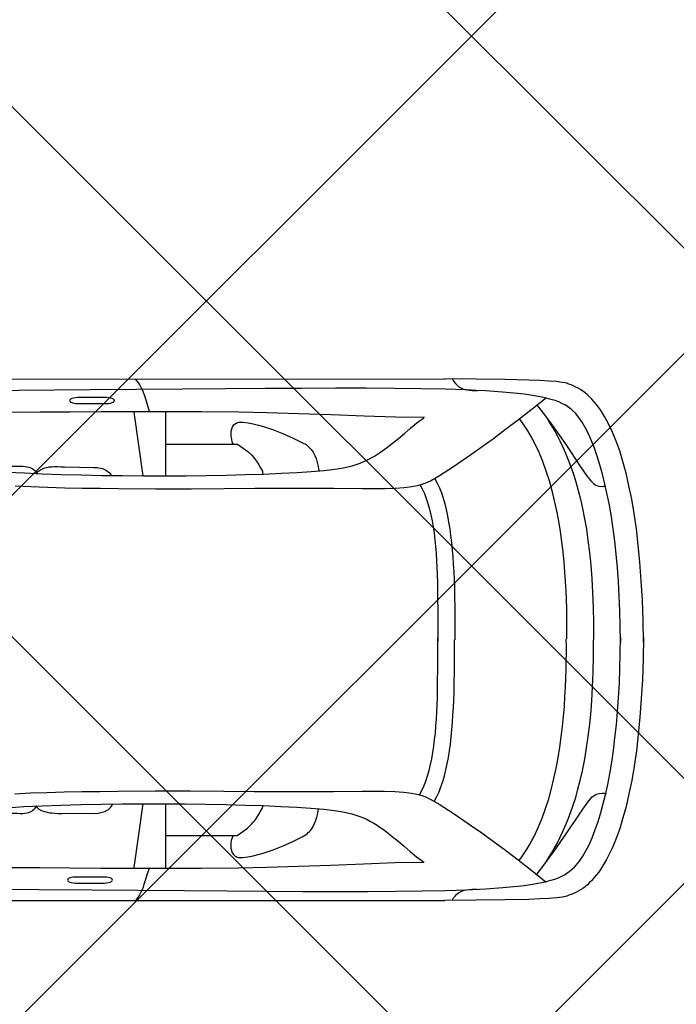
# Model space of a CAD drawing. Header units: millimetres. Extents: x 747415 to 1601423, y -236173 to 551995.
# Tile 406 of 549: x 1094510 to 1096699, y 215974 to 219258. Entities that reach past the tile are written whole.
import ezdxf

# ---------------------------------------------------------------- set-up
doc = ezdxf.new("R2010")
doc.units = ezdxf.units.MM
doc.header["$LTSCALE"] = 100
doc.header["$MEASUREMENT"] = 0
doc.layers.get('0').update_dxf_attribs({"linetype": 'CONTINUOUS', "lineweight": 0})
doc.layers.add('T--A9041_VERHARDING_Parkeren', color=9, linetype='CONTINUOUS')
doc.layers.add('T--L9082_INRICHTING_SPECIFIEK_Auto', color=8, linetype='CONTINUOUS')
doc.layers.add('T--A9042_BEPLANTING', color=90, linetype='CONTINUOUS', lineweight=0)

# ---------------------------------------------------------------- blocks, each defined once
blk = doc.blocks.new('auto17')
for p, q in [((1604.8, 867.6), (3518.7, 867.6)), ((2512.2, 544.6), (2482.2, 756.8)), ((2587.5, 547), (2587.5, 756.8)), ((2588.4, 650.5), (2814.7, 650.5)), ((2513.2, -549), (2483.6, -761.2)), ((2588.4, -551.4), (2588.4, -761.2)), ((2589.8, -654.3), (2815.6, -654.3)), ((1591.9, -871), (3520.1, -872))]:
    blk.add_line(p, q)
for points in [[(2534.6, 758.3), (2527, 778.4), (2521.2, 797), (2516, 814.1), (2513.2, 823), (2509.8, 831.3), (2505.5, 839.6), (2501.2, 848.5), (2495.5, 857.3), (2488.4, 866.1)], [(4181.3, -9.3), (4179.9, 62.7), (4177.5, 130.9), (4173.7, 195.1), (4169.4, 256.4), (4163.7, 314.2), (4157.5, 368.1), (4149.9, 419.6), (4141.8, 467.6), (4132.7, 511.7), (4123.2, 553.9), (4112.7, 592.1), (4101.7, 627.4), (4089.8, 660.7), (4077.4, 690.6), (4064.6, 717.6), (4057.9, 730.4), (4051.3, 742.1), (4044.6, 753.4), (4037.5, 764.2), (4030.8, 774.4), (4023.6, 783.3), (4016, 792.1), (4008.9, 800.4), (4001.2, 807.8), (3994.1, 815.1), (3986.5, 821.5), (3978.9, 826.9), (3971.2, 832.3), (3963.6, 836.7), (3955.5, 841.1), (3947.9, 844.6), (3940.3, 847.5), (3932.2, 850), (3925.5, 853.4), (3911.2, 856.3), (3890.8, 858.8), (3865.5, 860.7), (3835, 862.2), (3799.3, 863.7), (3718.3, 865.6), (3623, 866.6), (3517.8, 867.6)], [(3543, 867.1), (3547.8, 858.8), (3553, 852.4), (3558.7, 846.5), (3564.9, 842.1), (3571.1, 838.2), (3577.8, 835.2), (3584.9, 833.3), (3592.6, 831.3), (3600.6, 830.3), (3608.8, 829.8), (3617.8, 829.3), (3626.8, 829.3)], [(1986.8, 829.3), (2343.6, 831.8), (2651.3, 834.2), (2793.7, 835.7), (2924.7, 836.7), (3045.2, 837.2), (3158.6, 837.2), (3262.4, 837.2), (3355.8, 836.7), (3443.5, 835.7), (3522, 833.8), (3591.6, 831.3), (3655.9, 828.4), (3712.1, 824.5), (3760.7, 819.5), (3783.1, 817.1), (3804, 814.1), (3823.1, 811.2), (3840.7, 807.8), (3856.9, 803.9), (3871.7, 799.9), (3885.5, 796.1), (3897.4, 791.6), (3908.3, 786.7), (3917.9, 781.8), (3926, 776.4), (3933.1, 770.5), (3938.8, 766.1), (3945, 761.2), (3950.8, 755.8), (3956.5, 750), (3962.2, 743.1), (3967.4, 736.2), (3978.4, 720), (3989.3, 701.9), (3999.8, 681.3), (4009.8, 658.8), (4019.3, 634.3), (4028.9, 607.3), (4037.5, 578.9), (4046, 548), (4054.1, 515.2), (4061.7, 480.8), (4068.4, 444.6), (4075.1, 406.4), (4080.8, 366.7), (4086, 325), (4090.8, 281.8), (4094.6, 237.2), (4097.9, 191.2), (4100.8, 143.1), (4102.7, 93.6), (4103.7, 43.1), (4104.1, -9.3), (4104.1, 4.4), (4103.7, -48), (4102.7, -99), (4100.3, -148), (4097.9, -196), (4094.6, -242.6), (4090.3, -287.2), (4085.5, -330.8), (4080.3, -372.5), (4074.1, -412.2), (4067.5, -450.9), (4060.3, -487.2), (4052.7, -521.5), (4044.6, -554.8), (4036, -585.7), (4027, -614.1), (4017.5, -641.1), (4007.9, -666.1), (3997.4, -688.6), (3987, -709.7), (3976.5, -727.9), (3965, -743.5), (3954.1, -757.8), (3942.7, -769.5), (3930.7, -778.3), (3934.5, -774.4), (3927.4, -780.3), (3919.3, -785.7), (3909.3, -790.6), (3898.8, -795.5), (3886.4, -799.9), (3872.6, -803.8), (3857.9, -807.8), (3841.7, -811.7), (3823.6, -814.6), (3804, -818), (3783.1, -821), (3760.7, -823.4), (3736.9, -825.9), (3710.7, -828.3), (3683.1, -830.3), (3654, -832.3), (3623, -833.7), (3590.2, -835.2), (3519.7, -837.7), (3440.6, -839.1), (3352.5, -840.1), (3258.2, -841.1), (3154.3, -841.1), (3040.5, -840.6), (2919.5, -840.1), (2787.5, -839.1), (2645.1, -838.2), (2336.4, -835.2), (1979.7, -832.8)], [(2085.4, 511.2), (2137.3, 508.8), (2192.6, 506.8), (2250.2, 505.4), (2309.3, 503.9), (2369.3, 503.4), (2430.3, 502.4), (2552.7, 501.9), (2671.3, 501.9), (2781.8, 502.9), (2883.8, 503.4), (2968.5, 503.9), (3030.9, 504.4), (3147.2, 503.4), (3242.4, 502.4), (3318.2, 502.4), (3352, 503.4), (3381.5, 505.9), (3407.7, 509.3), (3420.1, 511.2), (3431.1, 513.7), (3442, 517.1), (3452, 520.6), (3461.5, 524.5), (3470.1, 528.9), (3499.7, 546.1), (3546.3, 575.9), (3607.8, 618.1), (3642.1, 642.1), (3679.7, 669.5), (3720.7, 699.9), (3763.1, 732.3), (3808.8, 767.6), (3856.9, 805.8)], [(2287.4, 809.3), (2383.6, 809.3), (2391.2, 808.8), (2397.4, 807.8), (2403.1, 806.3), (2407.4, 804.3), (2409.8, 801.9), (2410.8, 799.4), (2409.8, 796.5), (2407.4, 794.1), (2403.1, 792.1), (2397.4, 790.6), (2391.2, 789.6), (2383.6, 789.6), (2287.4, 789.6), (2280.2, 789.6), (2273.6, 790.6), (2268.3, 792.1), (2264, 794.1), (2261.6, 796.5), (2260.7, 799.4), (2261.6, 801.9), (2264, 804.3), (2268.3, 806.3), (2273.6, 807.8), (2280.2, 808.8), (2287.4, 809.3), (2287.4, 809.3)], [(1535.7, 754.9), (1651.5, 754.9), (1760.5, 754.9), (1865.3, 755.8), (1967.8, 756.3), (2068.7, 757.3), (2168.8, 757.8), (2269.3, 758.8), (2372.7, 759.3), (2479.3, 759.7), (2589.4, 759.7), (2706.1, 759.3), (2830.9, 758.3), (2925.7, 756.3), (3030, 752.9), (3139.1, 749), (3248.1, 744.6), (3353.4, 741.1), (3450.1, 739.7)], [(3823.6, 782.8), (3845.9, 753.9), (3866.9, 725.4), (3886.9, 698), (3905.5, 671), (3923.1, 645.5), (3939.3, 622), (3954.6, 599.5), (3967.9, 579.9), (3979.4, 562.7), (3989.8, 547.5), (3998.4, 535.2), (4005.1, 527.4), (4010.3, 522), (4015.1, 518.1), (4019.8, 515.2), (4024.6, 512.7), (4028.9, 511.2), (4033.2, 510.3), (4041.7, 509.3), (4049.8, 509.8), (4057.4, 510.3)], [(2059.7, 557.8), (2115.9, 554.4), (2175.9, 551.9), (2239.2, 549.5), (2305.5, 547.5), (2373.6, 546.1), (2443.1, 545.1), (2513.6, 544.6), (2584.1, 544.6), (2653.7, 545.1), (2722.3, 546.1), (2789.4, 547), (2853.7, 549), (2914.7, 551), (2972.3, 553.4), (3025.2, 556.3), (3072.4, 559.3), (3115.7, 563.2), (3151.5, 567.1), (3179.1, 571.5), (3194.3, 574.5), (3208.6, 578.4), (3221.9, 582.3), (3235.3, 587.2), (3247.7, 592.1), (3259.6, 597.5), (3271, 603.4), (3282.5, 609.8), (3292.9, 616.6), (3303.4, 623.5), (3313.9, 630.3), (3323.9, 638.2), (3343.4, 653.4), (3363, 670), (3383, 686.7), (3403, 703.9), (3424.4, 721.5), (3447.8, 738.7)], [(2812.8, 650.5), (2809.4, 658.3), (2807.1, 667.1), (2805.6, 675.9), (2805.1, 684.7), (2805.6, 693.1), (2807.6, 700.9), (2810.4, 708.3), (2814.7, 714.2), (2820.4, 719.1), (2823.3, 721), (2827.1, 722.5), (2830.9, 723.5), (2835.2, 724), (2839.9, 724.5), (2845.2, 724), (2862.3, 721.5), (2879.5, 718.1), (2896.1, 714.2), (2913.3, 709.3), (2929.9, 703.9), (2946.6, 698), (2980, 685.2), (3012.4, 670.5), (3043.3, 654.8), (3049, 651.9), (3054.3, 648.5), (3059.5, 644.6), (3063.8, 640.6), (3068.1, 636.8), (3071.9, 632.3), (3078.6, 623), (3083.8, 613.2), (3088.1, 602.4)], [(3766.4, 733.8), (3775.5, 721.5), (3784.5, 708.8), (3793.1, 695.5), (3801.2, 681.8), (3808.8, 667.6), (3816.4, 653.4), (3830.2, 624), (3843.1, 592.6), (3854.5, 560.7), (3865, 527.9), (3874.6, 494.1), (3882.6, 460.3), (3890.3, 425.5), (3896.4, 391.2), (3902.2, 356.4), (3906.9, 321.5), (3911.2, 287.2), (3914.6, 253.4), (3917.4, 220.1), (3919.3, 187.2), (3921.2, 155.9), (3922.6, 125.5), (3923.1, 96.1), (3923.6, 68.6), (3924.1, 42.2), (3924.1, 17.7), (3923.6, -4.4)], [(3856.9, 738.7), (3865.5, 724.5), (3874.6, 709.8), (3883.6, 693.6), (3893.1, 676.9), (3902.2, 658.8), (3911.2, 639.7), (3920.3, 619.6), (3929.3, 598), (3937.9, 574.5), (3946.5, 549.9), (3955.1, 524), (3962.7, 496), (3970.3, 466.7), (3977.4, 435.3), (3984.1, 401.4), (3990.3, 366.1), (3996, 328.4), (4000.8, 288.2), (4005.1, 246.6), (4008.9, 202), (4011.2, 154.9), (4013.6, 105.4), (4014.6, 53.4), (4014.6, -2)], [(2814.7, 650.5), (2827.1, 650.5), (2845.2, 637.7), (2860.9, 626), (2874.2, 613.2), (2880.4, 606.3), (2886.1, 599), (2892.3, 590.7), (2898, 581.8), (2903.8, 571.5), (2909.9, 560.3), (2913.3, 550.9)], [(3088.1, 602.4), (3092.4, 589.7), (3095.2, 575.9), (3097.6, 561.6)], [(1880.7, 576.4), (2093.5, 576.4), (2103, 576.9), (2111.6, 576.9), (2118.8, 576.4), (2125.9, 575.5), (2131.6, 573.5), (2136.8, 571.5), (2141.6, 569.1), (2145.9, 566.1), (2149.7, 563.2), (2153.1, 559.8), (2155.9, 555.8), (2158.7, 551.9)], [(2157.3, 555.4), (2165.9, 562.7), (2169.7, 565.2), (2174.5, 567.1), (2179.7, 569.6), (2185.9, 571), (2193.1, 573), (2200.7, 574.5), (2209.2, 575.5), (2219.3, 576.4), (2230.2, 576.9), (2242.1, 576.9), (2255.4, 576.4), (2353.6, 577.4)], [(2353.6, 577.4), (2363.1, 575.9), (2372.2, 574), (2380.7, 571.5), (2385, 570.1), (2389.3, 568.6), (2393.6, 566.1), (2397.4, 563.7), (2400.7, 560.7), (2404.5, 556.8), (2407.4, 552.9), (2412.5, 545.5)], [(3484.4, 534.8), (3492, 520.6), (3499.7, 504.9), (3505.9, 488.2), (3512, 470.6), (3517.3, 451.4), (3522, 431.8), (3526.8, 411.2), (3530.6, 390.2), (3533.9, 368.1), (3537.3, 345.6), (3540.2, 322), (3542.5, 298.5), (3544.4, 274), (3545.9, 249.5), (3547.3, 224.5), (3548.7, 199.5), (3549.7, 174.5), (3550.1, 149), (3551.1, 98), (3551.6, 47.6), (3551.6, -2)], [(3434.4, 515.2), (3442, 500.9), (3449.2, 485.8), (3455.4, 469.1), (3461.5, 451.9), (3466.3, 433.8), (3471.1, 414.2), (3475.4, 394.6), (3478.7, 374), (3482, 352.9), (3484.9, 330.9), (3487.3, 308.8), (3489.2, 285.8), (3490.6, 262.2), (3492, 238.7), (3493, 214.7), (3493.9, 190.2), (3494.4, 165.7), (3494.9, 140.7), (3495.4, 91.2), (3495.4, 41.2), (3495.4, -7.8)], [(3435.8, -519.6), (3443.5, -505.3), (3450.6, -490.1), (3456.8, -473.5), (3462.5, -456.3), (3467.7, -438.2), (3472, -419.1), (3476.3, -399), (3480.1, -378.4), (3483, -357.3), (3485.8, -335.8), (3487.7, -313.2), (3489.7, -290.1), (3492.5, -243.6), (3494.4, -195.1), (3494.9, -145.6), (3495.4, -96.1), (3495.4, -46.1), (3495.4, 2.9)], [(4181.3, 5.4), (4179.9, -66.7), (4177.5, -134.8), (4173.7, -199), (4169.4, -260.8), (4163.7, -318.1), (4157.5, -372), (4149.9, -423.5), (4141.8, -471.5), (4132.7, -516.1), (4123.2, -557.8), (4112.7, -596.5), (4101.7, -631.8), (4089.8, -665.1), (4077.4, -695), (4064.6, -722), (4057.9, -734.7), (4051.3, -746.5), (4044.6, -757.8), (4037.5, -768.6), (4030.8, -778.3), (4023.6, -787.7), (4016, -796.5), (4008.9, -804.8), (4001.2, -812.2), (3994.1, -819.1), (3986.5, -825.4), (3978.9, -831.3), (3971.2, -836.7), (3963.6, -841.1), (3955.5, -845), (3947.9, -849), (3940.3, -851.9), (3932.2, -854.3), (3929.3, -856.3), (3925, -857.8), (3918.4, -859.2), (3910.7, -860.7), (3901.7, -861.7), (3890.8, -863.2), (3865.5, -865.1), (3835, -866.6), (3799.3, -868.1), (3718.3, -870), (3623, -871), (3517.8, -872)], [(3485.8, -539.2), (3493.5, -525), (3500.6, -509.2), (3507.3, -492.6), (3513, -474.9), (3518.7, -455.8), (3523.5, -436.2), (3527.8, -415.6), (3531.6, -394.6), (3535.4, -372.5), (3538.2, -349.5), (3541.1, -326.4), (3543.5, -302.4), (3545.4, -278.4), (3546.8, -253.9), (3548.3, -228.9), (3549.7, -203.9), (3550.6, -178.4), (3551.1, -152.9), (3552.1, -102), (3552.5, -51.5), (3552.5, -2)], [(3767.4, -737.7), (3776.4, -725.4), (3785.5, -712.7), (3794, -699.4), (3802.1, -685.7), (3809.8, -672), (3817.4, -657.8), (3831.7, -628.4), (3844.5, -597.5), (3855.5, -565.6), (3866.5, -533.3), (3875.5, -500), (3883.6, -466.1), (3891.2, -431.8), (3897.4, -397.5), (3903.1, -363.2), (3907.9, -328.9), (3912.2, -295.1), (3915, -261.3), (3917.9, -228.4), (3920.3, -196), (3921.7, -165.2), (3924.1, -104.9), (3924.6, -51.5), (3924.1, -5.4)], [(3858.3, -742.6), (3866.9, -728.4), (3876, -713.7), (3885, -697.5), (3894.1, -680.8), (3903.1, -663.1), (3912.2, -644), (3921.2, -624), (3930.3, -602.4), (3938.8, -578.9), (3947.4, -554.8), (3955.5, -528.4), (3963.1, -500.4), (3970.8, -471), (3977.9, -439.6), (3984.6, -405.8), (3990.8, -371), (3996, -333.3), (4000.8, -293.1), (4005.1, -251.4), (4008.9, -206.8), (4011.2, -159.8), (4013.6, -110.3), (4014.6, -58.3), (4014.6, -2.9)], [(2086.4, -515.6), (2138.7, -513.2), (2194, -511.2), (2251.6, -509.2), (2310.2, -508.3), (2370.7, -507.3), (2431.7, -506.8), (2554.1, -505.8), (2672.8, -505.8), (2783.2, -506.8), (2885.2, -507.3), (2969.5, -508.3), (3032.4, -508.3), (3148.6, -507.3), (3243.4, -506.3), (3319.6, -506.8), (3353.4, -507.8), (3383, -509.8), (3409.2, -513.2), (3421.5, -515.6), (3432.5, -518.1), (3443.5, -521), (3453.5, -524.4), (3463, -528.4), (3471.6, -532.8), (3501.1, -549.9), (3547.3, -579.8), (3609.2, -622.5), (3643.5, -646.5), (3681.1, -673.9), (3721.6, -704.3), (3764.5, -736.7), (3809.8, -772), (3857.9, -810.2)], [(3824.5, -786.7), (3846.9, -757.8), (3867.9, -729.8), (3887.9, -701.9), (3906.9, -675.4), (3924.6, -649.9), (3940.3, -626.4), (3969.3, -582.8), (3991.3, -550.4), (4006, -531.8), (4011.2, -526.4), (4015.5, -522), (4020.3, -519.1), (4024.6, -516.6), (4028.4, -515.1), (4032.7, -514.6), (4040.3, -513.7), (4047.4, -514.2), (4055.1, -514.6)], [(2060.6, -561.7), (2117.3, -558.8), (2176.9, -555.8), (2240.2, -553.4), (2306.9, -551.9), (2374.5, -550.4), (2444.1, -549.5), (2514.6, -549), (2585.1, -549), (2655.1, -549), (2723.2, -549.9), (2790.4, -551.4), (2854.7, -552.9), (2915.7, -554.8), (2973.8, -557.3), (3026.7, -560.2), (3073.8, -563.7), (3116.7, -567.1), (3152.4, -571.5), (3180.5, -575.9), (3195.8, -578.9), (3210, -582.8), (3223.4, -586.7), (3236.7, -591.6), (3249.1, -596.5), (3261, -601.9), (3283.9, -614.1), (3304.8, -627.4), (3324.8, -642.1), (3344.8, -657.8), (3363.9, -673.9), (3383.9, -690.6), (3403.9, -707.8), (3425.3, -725.4), (3448.7, -742.6)], [(1883, -580.8), (2094.5, -580.8), (2104, -581.3), (2112.5, -581.3), (2119.7, -580.3), (2126.8, -579.4), (2132.6, -577.9), (2138.3, -575.9), (2143, -573.5), (2147.3, -570.5), (2150.6, -567.6), (2154.5, -564.2), (2159.9, -556.7)], [(2347.9, -576.4), (2354.1, -576.4), (2360.3, -576.4), (2366, -575.9), (2371.7, -574.4), (2377.4, -573), (2382.6, -571), (2387.4, -569), (2392.2, -566.1), (2396.5, -562.7), (2400.7, -558.8), (2404.5, -554.8), (2408.3, -550)], [(2815.6, -654.3), (2828, -654.3), (2846.1, -641.6), (2861.9, -629.8), (2875.2, -617.6), (2881.4, -610.7), (2887.1, -602.9), (2893.3, -595), (2899, -585.7), (2904.7, -575.4), (2910.9, -564.2), (2910.9, -554.7)], [(2157.3, -560.2), (2171.1, -569), (2175.4, -571.5), (2180.2, -573.5), (2185.9, -575.4), (2192.6, -576.9), (2200.2, -578.4), (2208.3, -579.4), (2217.8, -579.8), (2227.3, -579.8), (2238.8, -579.4), (2250.7, -578.4), (2351, -576.4)], [(3089.5, -606.3), (3093.3, -593.6), (3096.2, -579.8), (3098.7, -565.7)], [(2813.7, -654.3), (2810.4, -662.7), (2808.5, -671), (2807.1, -679.8), (2806.6, -688.6), (2807.1, -697.5), (2809, -705.3), (2811.3, -712.2), (2815.6, -718.6), (2821.3, -723), (2824.2, -724.9), (2828, -726.4), (2831.8, -727.4), (2836.1, -728.4), (2840.9, -728.4), (2846.1, -727.9), (2863.3, -725.4), (2880.4, -722), (2897.6, -718.1), (2914.2, -713.7), (2931.4, -708.3), (2948, -702.4), (2981.4, -689.1), (3013.8, -674.9), (3044.8, -659.2), (3056.2, -652.9), (3065.2, -645), (3072.9, -636.7), (3079.5, -627.4), (3085.2, -617.1), (3089.5, -606.3)], [(1536.7, -759.3), (1652, -759.3), (1761, -759.3), (1865.8, -759.7), (1968.2, -760.2), (2069.2, -761.2), (2169.2, -762.2), (2270.2, -762.7), (2373.6, -763.2), (2480.3, -763.6), (2590.8, -763.6), (2707.5, -763.2), (2831.8, -762.2), (2926.6, -760.7), (3030.9, -757.3), (3140, -753.4), (3249.6, -748.9), (3354.4, -745.5), (3451.1, -744.1)], [(2534.1, -763.6), (2522.7, -800.9), (2517.5, -818.5), (2514.6, -826.9), (2511.3, -835.2), (2507, -844), (2502.2, -852.4), (2496.5, -861.2), (2489.3, -870)], [(2294.5, -790.1), (2390.8, -790.1), (2397.9, -790.6), (2404.5, -791.6), (2409.8, -793.1), (2414.6, -795), (2416.9, -797.5), (2417.9, -799.9), (2417.9, -801.4), (2416.9, -802.4), (2415.5, -803.8), (2414.1, -804.8), (2412.2, -805.8), (2409.8, -806.8), (2404.5, -808.3), (2397.9, -809.2), (2390.8, -809.7), (2294.5, -809.7), (2287.4, -809.2), (2280.7, -808.3), (2275.5, -806.8), (2270.7, -804.8), (2268.3, -802.4), (2267.4, -799.9), (2268.3, -797.5), (2270.7, -795), (2275.5, -793.1), (2280.7, -791.6), (2287.4, -790.6), (2294.5, -790.1), (2294.5, -790.1)], [(3544.4, -871.5), (3549.2, -863.2), (3554.4, -856.8), (3560.2, -850.9), (3565.9, -846), (3572.5, -842.6), (3579.2, -839.6), (3586.4, -837.2), (3593.5, -835.7), (3601.6, -834.2), (3609.7, -833.7), (3618.7, -833.2), (3627.8, -833.2)]]:
    blk.add_lwpolyline(points)

msp = doc.modelspace()

# ---------------------------------------------------------------- hatches: boundary and pattern name
at = {"layer": 'T--A9041_VERHARDING_Parkeren', "linetype": 'Continuous'}
h = msp.add_hatch(dxfattribs=at)
h.set_pattern_fill('ANSI37', color=256, scale=10000, style=0)
h.paths.add_polyline_path([(1102408.673, 235453.574), (1100560.735, 235152.114), (1097983.957, 234676.551), (1095122.754, 234164.417), (1092408.673, 233730.82), (1092408.673, 193325.106), (1102408.673, 193325.106)])
at = {"layer": 'T--A9042_BEPLANTING'}
h = msp.add_hatch(dxfattribs=at)
h.set_pattern_fill('GRASS', color=256, scale=1500, style=0)
edge = h.paths.add_edge_path()
edge.add_line((1194589.183, 247525.193), (1194593.64, 247264.881))
edge.add_line((1194593.64, 247264.881), (1189597.042, 247120.843))
edge.add_line((1189597.042, 247120.843), (1179615.176, 246734.424))
edge.add_line((1179615.176, 246734.424), (1169673.169, 246260.926))
edge.add_line((1169673.169, 246260.926), (1159743.156, 245284.429))
edge.add_line((1159743.156, 245284.429), (1149794.302, 244232.037))
edge.add_line((1149794.302, 244232.037), (1139904.319, 243419.621))
edge.add_line((1139904.319, 243419.621), (1138613.747, 243325.021))
edge.add_line((1138613.747, 243325.021), (1135690.007, 243117.197))
edge.add_line((1135690.007, 243117.197), (1132771.926, 242932.503))
edge.add_line((1132771.926, 242932.503), (1129859.398, 242758.599))
edge.add_line((1129859.398, 242758.599), (1126616.556, 242566.575))
edge.add_line((1126616.556, 242566.575), (1123385.964, 242364.695))
edge.add_line((1123385.964, 242364.695), (1120184.728, 242139.833))
edge.add_line((1120184.728, 242139.833), (1117014.113, 241880.011))
edge.add_line((1117014.113, 241880.011), (1113876.289, 241570.228))
edge.add_line((1113876.289, 241570.228), (1110773.76, 241198.319))
edge.add_line((1110773.76, 241198.319), (1107692.214, 240764.72))
edge.add_line((1107692.214, 240764.72), (1104624.361, 240306.925))
edge.add_line((1104624.361, 240306.925), (1101572.465, 239835.828))
edge.add_line((1101572.465, 239835.828), (1100403.086, 239650.924))
edge.add_line((1100403.086, 239650.924), (1097780.987, 239217.99))
edge.add_line((1097780.987, 239217.99), (1095157.329, 238732.83))
edge.add_line((1095157.329, 238732.83), (1092526.922, 238274.052))
edge.add_line((1092526.922, 238274.052), (1089457.602, 237766.051))
edge.add_line((1089457.602, 237766.051), (1086388.73, 237224.846))
edge.add_line((1086388.73, 237224.846), (1083401.545, 236651.668))
edge.add_line((1083401.545, 236651.668), (1080469.385, 236024.459))
edge.add_line((1080469.385, 236024.459), (1077519.444, 235269.823))
edge.add_line((1077519.444, 235269.823), (1074567.867, 234454.498))
edge.add_line((1074567.867, 234454.498), (1071611.505, 233602.32))
edge.add_line((1071611.505, 233602.32), (1068661.406, 232725.291))
edge.add_line((1068661.406, 232725.291), (1065719.424, 231822.381))
edge.add_line((1065719.424, 231822.381), (1062684.54, 230856.109))
edge.add_line((1062684.54, 230856.109), (1059866.196, 229920.836))
edge.add_line((1059866.196, 229920.836), (1056845.381, 228880.035))
edge.add_line((1056845.381, 228880.035), (1054034.15, 227860.451))
edge.add_line((1054034.15, 227860.451), (1051908.682, 227043.859))
edge.add_line((1051908.682, 227043.859), (1051192.354, 226766.278))
edge.add_line((1051192.354, 226766.278), (1050671.69, 226564.519))
edge.add_line((1050671.69, 226564.519), (1049927.631, 226262.62))
edge.add_line((1049927.631, 226262.62), (1049070.32, 225903.54))
edge.add_line((1049070.32, 225903.54), (1048360.834, 225606.376))
edge.add_line((1048360.834, 225606.376), (1045574.185, 224396.868))
edge.add_line((1045574.185, 224396.868), (1042746.023, 223102.062))
edge.add_line((1042746.023, 223102.062), (1039916.204, 221736.561))
edge.add_line((1039916.204, 221736.561), (1037264.038, 220364.549))
edge.add_line((1037264.038, 220364.549), (1036639.036, 220037.907))
edge.add_line((1036639.036, 220037.907), (1035761.731, 219567.084))
edge.add_line((1035761.731, 219567.084), (1034455.173, 218860.02))
edge.add_line((1034455.173, 218860.02), (1031834.519, 217415.207))
edge.add_line((1031834.519, 217415.207), (1029063.532, 215837.52))
edge.add_line((1029063.532, 215837.52), (1026493.513, 214322.916))
edge.add_line((1026493.513, 214322.916), (1023661.374, 212596.81))
edge.add_line((1023661.374, 212596.81), (1021148.701, 211011.913))
edge.add_line((1021148.701, 211011.913), (1018664.489, 209394.723))
edge.add_line((1018664.489, 209394.723), (1016111.63, 207674.051))
edge.add_line((1016111.63, 207674.051), (1013541.964, 205866.676))
edge.add_line((1013541.964, 205866.676), (1011054.819, 204060.939))
edge.add_line((1011054.819, 204060.939), (1008551.61, 202180.933))
edge.add_line((1008551.61, 202180.933), (1006071.977, 200261.271))
edge.add_line((1006071.977, 200261.271), (1003623.026, 198305.877))
edge.add_line((1003623.026, 198305.877), (1001255.469, 196356.541))
edge.add_line((1001255.469, 196356.541), (998895.97, 194358.237))
edge.add_line((998895.97, 194358.237), (996592.894, 192340.973))
edge.add_line((996592.894, 192340.973), (994271.188, 190253.094))
edge.add_line((994271.188, 190253.094), (992089.799, 188232.713))
edge.add_line((992089.799, 188232.713), (989855.126, 186096.735))
edge.add_line((989855.126, 186096.735), (987565.682, 183840.779))
edge.add_line((987565.682, 183840.779), (985556.73, 181812.43))
edge.add_line((985556.73, 181812.43), (983340.235, 179499.914))
edge.add_line((983340.235, 179499.914), (981234.422, 177237.565))
edge.add_line((981234.422, 177237.565), (979162.94, 174943.215))
edge.add_line((979162.94, 174943.215), (977214.691, 172724.59))
edge.add_line((977214.691, 172724.59), (975036.892, 170165.071))
edge.add_line((975036.892, 170165.071), (973160.412, 167901.106))
edge.add_line((973160.412, 167901.106), (971300.145, 165540.186))
edge.add_line((971300.145, 165540.186), (970653.489, 164750.347))
edge.add_line((970653.489, 164750.347), (969323.906, 163031.694))
edge.add_line((969323.906, 163031.694), (967532.389, 160664.585))
edge.add_line((967532.389, 160664.585), (965620.33, 158124.446))
edge.add_line((965620.33, 158124.446), (963729.485, 155559.861))
edge.add_line((963729.485, 155559.861), (962160.024, 153368.205))
edge.add_line((962160.024, 153368.205), (960583.853, 151476.839))
edge.add_line((960583.853, 151476.839), (957868.106, 147829.141))
edge.add_line((957868.106, 147829.141), (955546.579, 144354.957))
edge.add_line((955546.579, 144354.957), (952781.766, 139999.101))
edge.add_line((952781.766, 139999.101), (950228.309, 135925.671))
edge.add_line((950228.309, 135925.671), (947689.507, 131669.07))
edge.add_line((947689.507, 131669.07), (945836.511, 128467.426))
edge.add_line((945836.511, 128467.426), (939785.242, 117718.876))
edge.add_line((939785.242, 117718.876), (930712.869, 102774.401))
edge.add_line((930712.869, 102774.401), (922173.53, 90199.799))
edge.add_arc((831492.457, 157259.067), 112782.989, 306.60619454, 323.5168236, ccw=False)
edge.add_line((898746.269, 66722.183), (906881.323, 58450.839))
edge.add_arc((1039056.702, -43733.649), 167068.849, 138.06483794, 142.29247104, ccw=False)
edge.add_line((914773.924, 67916.66), (924725.806, 83316.857))
edge.add_line((924725.806, 83316.857), (935036.865, 100427.915))
edge.add_line((935036.865, 100427.915), (938271.243, 105214.41))
edge.add_line((938271.243, 105214.41), (944567.151, 115601.153))
edge.add_line((944567.151, 115601.153), (949536.685, 124088.131))
edge.add_line((949536.685, 124088.131), (954824.472, 132626.587))
edge.add_line((954824.472, 132626.587), (959827.89, 140132.671))
edge.add_line((959827.89, 140132.671), (963059.812, 145135.12))
edge.add_line((963059.812, 145135.12), (965500.197, 148828.356))
edge.add_line((965500.197, 148828.356), (966613.361, 150562.786))
edge.add_line((966613.361, 150562.786), (968025.373, 152669.584))
edge.add_line((968025.373, 152669.584), (969925.147, 155201.552))
edge.add_line((969925.147, 155201.552), (971712.101, 157704.465))
edge.add_line((971712.101, 157704.465), (973307.285, 159791.446))
edge.add_line((973307.285, 159791.446), (974380.773, 161326.936))
edge.add_line((974380.773, 161326.936), (975513.5, 162711.848))
edge.add_line((975513.5, 162711.848), (977022.752, 164676.523))
edge.add_line((977022.752, 164676.523), (979125.989, 167160.936))
edge.add_line((979125.989, 167160.936), (980701.644, 168861.659))
edge.add_line((980701.644, 168861.659), (983077.997, 171627.505))
edge.add_line((983077.997, 171627.505), (985074.319, 173856.029))
edge.add_line((985074.319, 173856.029), (986909.132, 175828.505))
edge.add_line((986909.132, 175828.505), (989063.699, 178159.256))
edge.add_line((989063.699, 178159.256), (991154.428, 180245.145))
edge.add_line((991154.428, 180245.145), (993121.205, 182057.606))
edge.add_line((993121.205, 182057.606), (995324.494, 184142.051))
edge.add_line((995324.494, 184142.051), (997280.219, 186006.612))
edge.add_line((997280.219, 186006.612), (999623.744, 188200.448))
edge.add_line((999623.744, 188200.448), (1002349.065, 190608.065))
edge.add_line((1002349.065, 190608.065), (1004754.956, 192653.066))
edge.add_line((1004754.956, 192653.066), (1007294.928, 194741.918))
edge.add_line((1007294.928, 194741.918), (1008978.786, 196161.928))
edge.add_line((1008978.786, 196161.928), (1011076.047, 197755.95))
edge.add_line((1011076.047, 197755.95), (1013065.241, 199247.814))
edge.add_line((1013065.241, 199247.814), (1015821.037, 201346.882))
edge.add_line((1015821.037, 201346.882), (1017686.716, 202722.52))
edge.add_line((1017686.716, 202722.52), (1020957.031, 204817.97))
edge.add_line((1020957.031, 204817.97), (1023228.197, 206313.401))
edge.add_line((1023228.197, 206313.401), (1026470.58, 208376.744))
edge.add_line((1026470.58, 208376.744), (1028603.548, 209658.432))
edge.add_line((1028603.548, 209658.432), (1030968.801, 211111.637))
edge.add_line((1030968.801, 211111.637), (1032974.557, 212278.47))
edge.add_line((1032974.557, 212278.47), (1034989.373, 213415.47))
edge.add_line((1034989.373, 213415.47), (1036654.679, 214452.728))
edge.add_line((1036654.679, 214452.728), (1038246.03, 215241.653))
edge.add_line((1038246.03, 215241.653), (1039948.347, 216202.761))
edge.add_line((1039948.347, 216202.761), (1041825.775, 217172.039))
edge.add_line((1041825.775, 217172.039), (1043014.131, 217759.859))
edge.add_line((1043014.131, 217759.859), (1045164.207, 218821.145))
edge.add_line((1045164.207, 218821.145), (1047341.541, 219812.404))
edge.add_line((1047341.541, 219812.404), (1050071.07, 221013.985))
edge.add_line((1050071.07, 221013.985), (1051244.22, 221490.97))
edge.add_line((1051244.22, 221490.97), (1052347.556, 221956.97))
edge.add_line((1052347.556, 221956.97), (1053649.506, 222430.47))
edge.add_line((1053649.506, 222430.47), (1054533.126, 222784.97))
edge.add_line((1054533.126, 222784.97), (1056086.056, 223306.47))
edge.add_line((1056086.056, 223306.47), (1057869.317, 223968.97))
edge.add_line((1057869.317, 223968.97), (1060574.556, 224929.97))
edge.add_line((1060574.556, 224929.97), (1063483.693, 225922.97))
edge.add_line((1063483.693, 225922.97), (1065608.903, 226631.593))
edge.add_line((1065608.903, 226631.593), (1069173.064, 227676.47))
edge.add_line((1069173.064, 227676.47), (1072281.977, 228625.637))
edge.add_line((1072281.977, 228625.637), (1075375.394, 229611.47))
edge.add_line((1075375.394, 229611.47), (1077123.927, 230119.62))
edge.add_line((1077123.927, 230119.62), (1080375.394, 230986.97))
edge.add_line((1080375.394, 230986.97), (1082892.594, 231747.063))
edge.add_line((1082892.594, 231747.063), (1087287.423, 232727.295))
edge.add_line((1087287.423, 232727.295), (1089726.851, 233304.236))
edge.add_line((1089726.851, 233304.236), (1092683.446, 233905.227))
edge.add_line((1092683.446, 233905.227), (1095564.394, 234529.046))
edge.add_line((1095564.394, 234529.046), (1098820.303, 235134.124))
edge.add_line((1098820.303, 235134.124), (1101429.17, 235680.801))
edge.add_line((1101429.17, 235680.801), (1102775.394, 235932.97))
edge.add_line((1102775.394, 235932.97), (1105482.445, 236248.973))
edge.add_line((1105482.445, 236248.973), (1107758.807, 236612.397))
edge.add_line((1107758.807, 236612.397), (1110496.735, 236978.709))
edge.add_line((1110496.735, 236978.709), (1115376.091, 237663.748))
edge.add_line((1115376.091, 237663.748), (1120160.891, 238162.648))
edge.add_line((1120160.891, 238162.648), (1122883.614, 238303.454))
edge.add_line((1122883.614, 238303.454), (1125390.669, 238461.915))
edge.add_line((1125390.669, 238461.915), (1128123.405, 238391.97))
edge.add_line((1128123.405, 238391.97), (1132768.171, 238736.47))
edge.add_line((1132768.171, 238736.47), (1135790.587, 239107.966))
edge.add_line((1135790.587, 239107.966), (1138342.94, 239481.456))
edge.add_line((1138342.94, 239481.456), (1142060.43, 239524.47))
edge.add_line((1142060.43, 239524.47), (1147419.918, 239838.053))
edge.add_line((1147419.918, 239838.053), (1152508.673, 240937.759))
edge.add_line((1152508.673, 240937.759), (1161790.445, 241405.25))
edge.add_line((1161790.445, 241405.25), (1166293.104, 242414.317))
edge.add_line((1166293.104, 242414.317), (1170003.913, 243136.47))
edge.add_line((1170003.913, 243136.47), (1182817.631, 243902.97))
edge.add_line((1182817.631, 243902.97), (1191677.387, 244103.47))
edge.add_line((1191677.387, 244103.47), (1200992.076, 244164.47))
edge.add_line((1200992.076, 244164.47), (1212315.556, 244345.47))
edge.add_line((1212315.556, 244345.47), (1212435.36, 247419.97))
edge.add_line((1212435.36, 247419.97), (1205479.36, 247503.517))
edge.add_line((1205479.36, 247503.517), (1202606.248, 247460.622))
edge.add_line((1202606.248, 247460.622), (1194593.64, 247264.881))

# ---------------------------------------------------------------- block references
at = {"layer": 'T--L9082_INRICHTING_SPECIFIEK_Auto', "xscale": -1, "rotation": 180}
msp.add_blockref('auto17', (1092408.673, 217187.759), dxfattribs=at)

doc.saveas('drawing.dxf')
